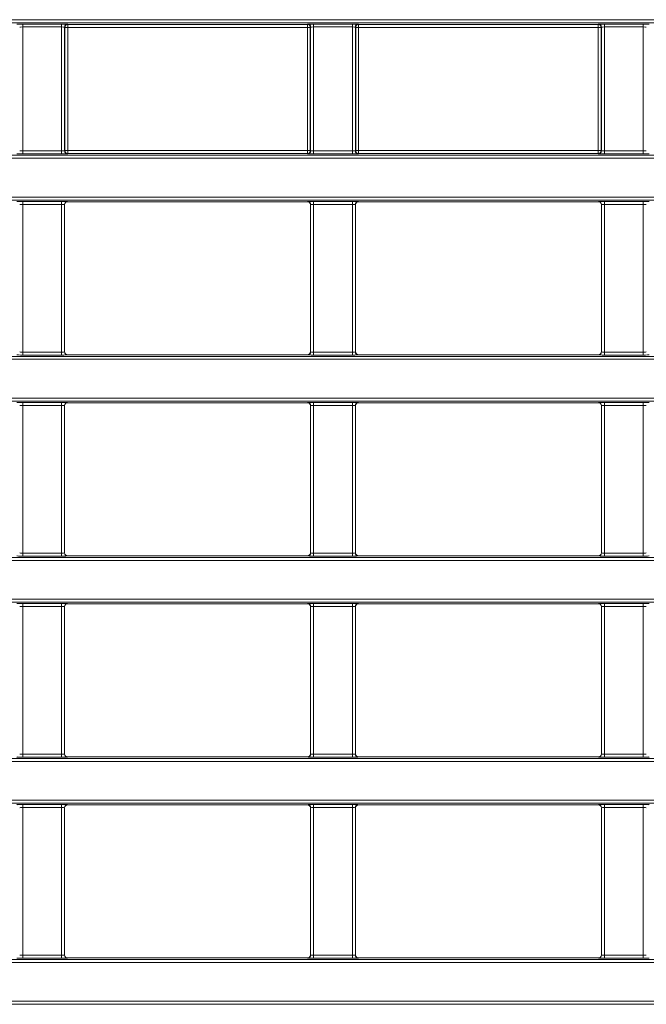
# Model space of a CAD drawing. Header units: millimetres. Extents: x 0 to 1118, y 0 to 864.
# Tile 302 of 390: x 921 to 932, y 435 to 452. Entities that reach past the tile are written whole.
import ezdxf

# ---------------------------------------------------------------- set-up
doc = ezdxf.new("R2010")
doc.units = ezdxf.units.MM

msp = doc.modelspace()

# ---------------------------------------------------------------- linework, layer by layer
at = {"color": 9, "linetype": 'Continuous', "lineweight": 0}
for p, q in [((909.5202, 451.6378), (943.4585, 451.6378)), ((943.4585, 451.5878), (909.5202, 451.5878)), ((921.2685, 451.5655), (921.9202, 451.5655)), ((921.2685, 451.5155), (921.2685, 451.5655)), ((921.9202, 451.5155), (921.2685, 451.5155)), ((921.2685, 451.5155), (921.2685, 449.4368)), ((921.9202, 451.5155), (921.9202, 451.5655)), ((921.9202, 449.4368), (921.9202, 451.5155)), ((921.9702, 451.5138), (921.9702, 449.4385)), ((921.9744, 451.5096), (921.9702, 451.5138)), ((921.9744, 449.4426), (921.9744, 451.5096)), ((921.9744, 451.5096), (922.0244, 451.5096)), ((922.0202, 451.5638), (922.0244, 451.5596)), ((922.0244, 451.5596), (926.0393, 451.5596)), ((922.0244, 451.5596), (922.0244, 451.5096)), ((926.0393, 451.5096), (922.0244, 451.5096)), ((922.0244, 451.5096), (922.0244, 449.4426)), ((926.0393, 451.5596), (926.0435, 451.5638)), ((926.0393, 451.5596), (926.0393, 451.5096)), ((926.0393, 451.5096), (926.0893, 451.5096)), ((926.0393, 449.4426), (926.0393, 451.5096)), ((926.0935, 451.5138), (926.0893, 451.5096)), ((926.0893, 451.5096), (926.0893, 449.4426)), ((926.0935, 449.4385), (926.0935, 451.5138)), ((926.1435, 451.5655), (926.7952, 451.5655)), ((926.1435, 451.5655), (926.1435, 451.5155)), ((926.7952, 451.5155), (926.1435, 451.5155)), ((926.1435, 451.5155), (926.1435, 449.4368)), ((926.7952, 451.5655), (926.7952, 451.5155)), ((926.7952, 449.4368), (926.7952, 451.5155)), ((926.8452, 451.5138), (926.8452, 449.4385)), ((926.8494, 451.5096), (926.8452, 451.5138)), ((926.8494, 449.4426), (926.8494, 451.5096)), ((926.8494, 451.5096), (926.8994, 451.5096)), ((926.8952, 451.5638), (926.8994, 451.5596)), ((926.8994, 451.5596), (930.9143, 451.5596)), ((926.8994, 451.5596), (926.8994, 451.5096)), ((930.9143, 451.5096), (926.8994, 451.5096)), ((926.8994, 451.5096), (926.8994, 449.4426)), ((930.9143, 451.5596), (930.9185, 451.5638)), ((930.9143, 451.5596), (930.9143, 451.5096)), ((930.9143, 449.4426), (930.9143, 451.5096)), ((930.9143, 451.5096), (930.9643, 451.5096)), ((930.9685, 451.5138), (930.9643, 451.5096)), ((930.9643, 451.5096), (930.9643, 449.4426)), ((930.9685, 449.4385), (930.9685, 451.5138)), ((931.0185, 451.5655), (931.6702, 451.5655)), ((931.0185, 451.5655), (931.0185, 451.5155)), ((931.6702, 451.5155), (931.0185, 451.5155)), ((931.0185, 451.5155), (931.0185, 449.4368)), ((931.6702, 451.5655), (931.6702, 451.5155)), ((931.6702, 449.4368), (931.6702, 451.5155)), ((921.2685, 449.3868), (921.2685, 449.4368)), ((921.2685, 449.4368), (921.9202, 449.4368)), ((921.9202, 449.3868), (921.9202, 449.4368)), ((921.9702, 449.4385), (921.9744, 449.4426)), ((921.9744, 449.4426), (922.0244, 449.4426)), ((922.0244, 449.4426), (926.0393, 449.4426)), ((922.0244, 449.4426), (922.0244, 449.3927)), ((926.0393, 449.4426), (926.0393, 449.3927)), ((926.0393, 449.4426), (926.0893, 449.4426)), ((926.0893, 449.4426), (926.0935, 449.4385)), ((926.1435, 449.4368), (926.7952, 449.4368)), ((926.1435, 449.4368), (926.1435, 449.3868)), ((926.7952, 449.4368), (926.7952, 449.3868)), ((926.8452, 449.4385), (926.8494, 449.4426)), ((926.8494, 449.4426), (926.8994, 449.4426)), ((926.8994, 449.4426), (930.9143, 449.4426)), ((926.8994, 449.4426), (926.8994, 449.3927)), ((930.9143, 449.4426), (930.9143, 449.3927)), ((930.9143, 449.4426), (930.9643, 449.4426)), ((930.9643, 449.4426), (930.9685, 449.4385)), ((931.0185, 449.4368), (931.0185, 449.3868)), ((931.0185, 449.4368), (931.6702, 449.4368)), ((931.6702, 449.4368), (931.6702, 449.3868)), ((910.9564, 449.3645), (942.0223, 449.3645)), ((942.0223, 449.3145), (910.9564, 449.3145)), ((921.9202, 449.3868), (921.2685, 449.3868)), ((922.0244, 449.3927), (922.0202, 449.3885)), ((926.0393, 449.3927), (922.0244, 449.3927)), ((926.0435, 449.3885), (926.0393, 449.3927)), ((926.7952, 449.3868), (926.1435, 449.3868)), ((926.8994, 449.3927), (926.8952, 449.3885)), ((930.9143, 449.3927), (926.8994, 449.3927)), ((930.9185, 449.3885), (930.9143, 449.3927)), ((931.6702, 449.3868), (931.0185, 449.3868)), ((910.9564, 448.6628), (942.0223, 448.6628)), ((942.0223, 448.6128), (910.9564, 448.6128)), ((921.2685, 448.5905), (921.9202, 448.5905)), ((921.2685, 448.5405), (921.2685, 448.5905)), ((921.9202, 448.5405), (921.2685, 448.5405)), ((921.2685, 448.5405), (921.2685, 446.0668)), ((921.9202, 448.5405), (921.9202, 448.5905)), ((921.9202, 446.0668), (921.9202, 448.5405)), ((921.9702, 448.5388), (921.9702, 446.0685)), ((921.972, 448.537), (921.9702, 448.5388)), ((922.0202, 448.5888), (922.022, 448.587)), ((926.0417, 448.587), (926.0435, 448.5888)), ((926.0935, 448.5388), (926.0917, 448.537)), ((926.0935, 446.0685), (926.0935, 448.5388)), ((926.1435, 448.5905), (926.7952, 448.5905)), ((926.1435, 448.5405), (926.1435, 448.5905)), ((926.7952, 448.5405), (926.1435, 448.5405)), ((926.1435, 448.5405), (926.1435, 446.0668)), ((926.7952, 448.5405), (926.7952, 448.5905)), ((926.7952, 446.0668), (926.7952, 448.5405)), ((926.8452, 448.5388), (926.8452, 446.0685)), ((926.847, 448.537), (926.8452, 448.5388)), ((926.8952, 448.5888), (926.897, 448.587)), ((930.9167, 448.587), (930.9185, 448.5888)), ((930.9685, 448.5388), (930.9667, 448.537)), ((930.9685, 446.0685), (930.9685, 448.5388)), ((931.0185, 448.5905), (931.6702, 448.5905)), ((931.0185, 448.5405), (931.0185, 448.5905)), ((931.6702, 448.5405), (931.0185, 448.5405)), ((931.0185, 448.5405), (931.0185, 446.0668)), ((931.6702, 448.5405), (931.6702, 448.5905)), ((931.6702, 446.0668), (931.6702, 448.5405)), ((910.9564, 445.9945), (942.0223, 445.9945)), ((921.2685, 446.0168), (921.2685, 446.0668)), ((921.2685, 446.0668), (921.9202, 446.0668)), ((921.9202, 446.0168), (921.2685, 446.0168)), ((921.9202, 446.0168), (921.9202, 446.0668)), ((921.9702, 446.0685), (921.972, 446.0702)), ((922.022, 446.0202), (922.0202, 446.0185)), ((926.0435, 446.0185), (926.0417, 446.0202)), ((926.0917, 446.0702), (926.0935, 446.0685)), ((926.1435, 446.0168), (926.1435, 446.0668)), ((926.1435, 446.0668), (926.7952, 446.0668)), ((926.7952, 446.0168), (926.1435, 446.0168)), ((926.7952, 446.0168), (926.7952, 446.0668)), ((926.8452, 446.0685), (926.847, 446.0702)), ((926.897, 446.0202), (926.8952, 446.0185)), ((930.9185, 446.0185), (930.9167, 446.0202)), ((930.9667, 446.0702), (930.9685, 446.0685)), ((931.0185, 446.0168), (931.0185, 446.0668)), ((931.0185, 446.0668), (931.6702, 446.0668)), ((931.6702, 446.0168), (931.0185, 446.0168)), ((931.6702, 446.0168), (931.6702, 446.0668)), ((942.0223, 445.9445), (910.9564, 445.9445)), ((910.9564, 445.2928), (942.0223, 445.2928)), ((942.0223, 445.2428), (910.9564, 445.2428)), ((921.2685, 445.2205), (921.9202, 445.2205)), ((921.2685, 445.1705), (921.2685, 445.2205)), ((921.9202, 445.1705), (921.2685, 445.1705)), ((921.2685, 445.1705), (921.2685, 442.6968)), ((921.9202, 445.1705), (921.9202, 445.2205)), ((921.9202, 442.6968), (921.9202, 445.1705)), ((921.9702, 445.1688), (921.9702, 442.6985)), ((921.972, 445.167), (921.9702, 445.1688)), ((922.0202, 445.2188), (922.022, 445.217)), ((926.0417, 445.217), (926.0435, 445.2188)), ((926.0935, 445.1688), (926.0917, 445.167)), ((926.0935, 442.6985), (926.0935, 445.1688)), ((926.1435, 445.2205), (926.7952, 445.2205)), ((926.1435, 445.1705), (926.1435, 445.2205)), ((926.7952, 445.1705), (926.1435, 445.1705)), ((926.1435, 445.1705), (926.1435, 442.6968)), ((926.7952, 445.1705), (926.7952, 445.2205)), ((926.7952, 442.6968), (926.7952, 445.1705)), ((926.8452, 445.1688), (926.8452, 442.6985)), ((926.847, 445.167), (926.8452, 445.1688)), ((926.8952, 445.2188), (926.897, 445.217)), ((930.9167, 445.217), (930.9185, 445.2188)), ((930.9685, 445.1688), (930.9667, 445.167)), ((930.9685, 442.6985), (930.9685, 445.1688)), ((931.0185, 445.2205), (931.6702, 445.2205)), ((931.0185, 445.1705), (931.0185, 445.2205)), ((931.6702, 445.1705), (931.0185, 445.1705)), ((931.0185, 445.1705), (931.0185, 442.6968)), ((931.6702, 445.1705), (931.6702, 445.2205)), ((931.6702, 442.6968), (931.6702, 445.1705)), ((921.2685, 442.6468), (921.2685, 442.6968)), ((921.2685, 442.6968), (921.9202, 442.6968)), ((921.9202, 442.6468), (921.9202, 442.6968)), ((921.9702, 442.6985), (921.972, 442.7002)), ((926.0917, 442.7002), (926.0935, 442.6985)), ((926.1435, 442.6468), (926.1435, 442.6968)), ((926.1435, 442.6968), (926.7952, 442.6968)), ((926.7952, 442.6468), (926.7952, 442.6968)), ((926.8452, 442.6985), (926.847, 442.7002)), ((930.9667, 442.7002), (930.9685, 442.6985)), ((931.0185, 442.6468), (931.0185, 442.6968)), ((931.0185, 442.6968), (931.6702, 442.6968)), ((931.6702, 442.6468), (931.6702, 442.6968)), ((910.9564, 442.6245), (942.0223, 442.6245)), ((942.0223, 442.5745), (910.9564, 442.5745)), ((921.9202, 442.6468), (921.2685, 442.6468)), ((922.022, 442.6502), (922.0202, 442.6485)), ((926.0435, 442.6485), (926.0417, 442.6502)), ((926.7952, 442.6468), (926.1435, 442.6468)), ((926.897, 442.6502), (926.8952, 442.6485)), ((930.9185, 442.6485), (930.9167, 442.6502)), ((931.6702, 442.6468), (931.0185, 442.6468)), ((910.9564, 441.9228), (942.0223, 441.9228)), ((942.0223, 441.8728), (910.9564, 441.8728)), ((921.2685, 441.8505), (921.9202, 441.8505)), ((921.2685, 441.8005), (921.2685, 441.8505)), ((921.9202, 441.8005), (921.9202, 441.8505)), ((922.0202, 441.8488), (922.022, 441.847)), ((926.0417, 441.847), (926.0435, 441.8488)), ((926.1435, 441.8505), (926.7952, 441.8505)), ((926.1435, 441.8005), (926.1435, 441.8505)), ((926.7952, 441.8005), (926.7952, 441.8505)), ((926.8952, 441.8488), (926.897, 441.847)), ((930.9167, 441.847), (930.9185, 441.8488)), ((931.0185, 441.8505), (931.6702, 441.8505)), ((931.0185, 441.8005), (931.0185, 441.8505)), ((931.6702, 441.8005), (931.6702, 441.8505)), ((921.9202, 441.8005), (921.2685, 441.8005)), ((921.2685, 441.8005), (921.2685, 439.3268)), ((921.9202, 439.3268), (921.9202, 441.8005)), ((921.9702, 441.7988), (921.9702, 439.3285)), ((921.972, 441.797), (921.9702, 441.7988)), ((926.0935, 441.7988), (926.0917, 441.797)), ((926.0935, 439.3285), (926.0935, 441.7988)), ((926.7952, 441.8005), (926.1435, 441.8005)), ((926.1435, 441.8005), (926.1435, 439.3268)), ((926.7952, 439.3268), (926.7952, 441.8005)), ((926.8452, 441.7988), (926.8452, 439.3285)), ((926.847, 441.797), (926.8452, 441.7988)), ((930.9685, 441.7988), (930.9667, 441.797)), ((930.9685, 439.3285), (930.9685, 441.7988)), ((931.6702, 441.8005), (931.0185, 441.8005)), ((931.0185, 441.8005), (931.0185, 439.3268)), ((931.6702, 439.3268), (931.6702, 441.8005)), ((910.9564, 439.2545), (942.0223, 439.2545)), ((942.0223, 439.2045), (910.9564, 439.2045)), ((921.2685, 439.2768), (921.2685, 439.3268)), ((921.2685, 439.3268), (921.9202, 439.3268)), ((921.9202, 439.2768), (921.2685, 439.2768)), ((921.9202, 439.2768), (921.9202, 439.3268)), ((921.9702, 439.3285), (921.972, 439.3302)), ((922.022, 439.2802), (922.0202, 439.2785)), ((926.0435, 439.2785), (926.0417, 439.2802)), ((926.0917, 439.3302), (926.0935, 439.3285)), ((926.1435, 439.2768), (926.1435, 439.3268)), ((926.1435, 439.3268), (926.7952, 439.3268)), ((926.7952, 439.2768), (926.1435, 439.2768)), ((926.7952, 439.2768), (926.7952, 439.3268)), ((926.8452, 439.3285), (926.847, 439.3302)), ((926.897, 439.2802), (926.8952, 439.2785)), ((930.9185, 439.2785), (930.9167, 439.2802)), ((930.9667, 439.3302), (930.9685, 439.3285)), ((931.0185, 439.2768), (931.0185, 439.3268)), ((931.0185, 439.3268), (931.6702, 439.3268)), ((931.6702, 439.2768), (931.0185, 439.2768)), ((931.6702, 439.2768), (931.6702, 439.3268)), ((910.9564, 438.5528), (942.0223, 438.5528)), ((942.0223, 438.5028), (910.9564, 438.5028)), ((921.2685, 438.4805), (921.9202, 438.4805)), ((921.2685, 438.4305), (921.2685, 438.4805)), ((921.9202, 438.4305), (921.2685, 438.4305)), ((921.2685, 438.4305), (921.2685, 435.9568)), ((921.9202, 438.4305), (921.9202, 438.4805)), ((921.9202, 435.9568), (921.9202, 438.4305)), ((921.9702, 438.4288), (921.9702, 435.9585)), ((921.972, 438.427), (921.9702, 438.4288)), ((922.0202, 438.4788), (922.022, 438.477)), ((926.0417, 438.477), (926.0435, 438.4788)), ((926.0935, 438.4288), (926.0917, 438.427)), ((926.0935, 435.9585), (926.0935, 438.4288)), ((926.1435, 438.4805), (926.7952, 438.4805)), ((926.1435, 438.4305), (926.1435, 438.4805)), ((926.7952, 438.4305), (926.1435, 438.4305)), ((926.1435, 438.4305), (926.1435, 435.9568)), ((926.7952, 438.4305), (926.7952, 438.4805)), ((926.7952, 435.9568), (926.7952, 438.4305)), ((926.8452, 438.4288), (926.8452, 435.9585)), ((926.847, 438.427), (926.8452, 438.4288)), ((926.8952, 438.4788), (926.897, 438.477)), ((930.9167, 438.477), (930.9185, 438.4788)), ((930.9685, 438.4288), (930.9667, 438.427)), ((930.9685, 435.9585), (930.9685, 438.4288)), ((931.0185, 438.4805), (931.6702, 438.4805)), ((931.0185, 438.4305), (931.0185, 438.4805)), ((931.6702, 438.4305), (931.0185, 438.4305)), ((931.0185, 438.4305), (931.0185, 435.9568)), ((931.6702, 438.4305), (931.6702, 438.4805)), ((931.6702, 435.9568), (931.6702, 438.4305)), ((921.2685, 435.9068), (921.2685, 435.9568)), ((921.2685, 435.9568), (921.9202, 435.9568)), ((921.9202, 435.9068), (921.2685, 435.9068)), ((921.9202, 435.9068), (921.9202, 435.9568)), ((921.9702, 435.9585), (921.972, 435.9602)), ((922.022, 435.9102), (922.0202, 435.9085)), ((926.0435, 435.9085), (926.0417, 435.9102)), ((926.0917, 435.9602), (926.0935, 435.9585)), ((926.1435, 435.9068), (926.1435, 435.9568)), ((926.1435, 435.9568), (926.7952, 435.9568)), ((926.7952, 435.9068), (926.1435, 435.9068)), ((926.7952, 435.9068), (926.7952, 435.9568)), ((926.8452, 435.9585), (926.847, 435.9602)), ((926.897, 435.9102), (926.8952, 435.9085)), ((930.9185, 435.9085), (930.9167, 435.9102)), ((930.9667, 435.9602), (930.9685, 435.9585)), ((931.0185, 435.9068), (931.0185, 435.9568)), ((931.0185, 435.9568), (931.6702, 435.9568)), ((931.6702, 435.9068), (931.0185, 435.9068)), ((931.6702, 435.9068), (931.6702, 435.9568)), ((910.9564, 435.8845), (942.0223, 435.8845)), ((942.0223, 435.8345), (910.9564, 435.8345)), ((910.9564, 435.1828), (942.0223, 435.1828)), ((942.0223, 435.1328), (910.9564, 435.1328))]:
    msp.add_line(p, q, dxfattribs=at)
at = {"color": 7, "linetype": 'Continuous', "lineweight": 15}
for p, q in [((921.972, 446.0702), (921.972, 448.537)), ((922.022, 448.587), (926.0417, 448.587)), ((926.0917, 448.537), (926.0917, 446.0702)), ((926.847, 446.0702), (926.847, 448.537)), ((926.897, 448.587), (930.9167, 448.587)), ((930.9667, 448.537), (930.9667, 446.0702)), ((922.022, 446.0202), (926.0417, 446.0202)), ((926.897, 446.0202), (930.9167, 446.0202)), ((921.972, 442.7002), (921.972, 445.167)), ((922.022, 445.217), (926.0417, 445.217)), ((926.0917, 445.167), (926.0917, 442.7002)), ((926.847, 442.7002), (926.847, 445.167)), ((926.897, 445.217), (930.9167, 445.217)), ((930.9667, 445.167), (930.9667, 442.7002)), ((922.022, 442.6502), (926.0417, 442.6502)), ((926.897, 442.6502), (930.9167, 442.6502)), ((922.022, 441.847), (926.0417, 441.847)), ((926.897, 441.847), (930.9167, 441.847)), ((921.972, 439.3302), (921.972, 441.797)), ((926.0917, 441.797), (926.0917, 439.3302)), ((926.847, 439.3302), (926.847, 441.797)), ((930.9667, 441.797), (930.9667, 439.3302)), ((922.022, 439.2802), (926.0417, 439.2802)), ((926.897, 439.2802), (930.9167, 439.2802)), ((921.972, 435.9602), (921.972, 438.427)), ((922.022, 438.477), (926.0417, 438.477)), ((926.0917, 438.427), (926.0917, 435.9602)), ((926.847, 435.9602), (926.847, 438.427)), ((926.897, 438.477), (930.9167, 438.477)), ((930.9667, 438.427), (930.9667, 435.9602)), ((922.022, 435.9102), (926.0417, 435.9102)), ((926.897, 435.9102), (930.9167, 435.9102))]:
    msp.add_line(p, q, dxfattribs=at)
at = {"color": 9, "linetype": 'Continuous', "lineweight": 0}
for centre, start, end in [((922.0202, 451.5138), 90.02044, 179.97956), ((922.0244, 451.5096), 90.02044, 179.97956), ((926.0393, 451.5096), 0.02044, 89.97956), ((926.0435, 451.5138), 0.02044, 89.97956), ((926.8952, 451.5138), 90.02044, 179.97956), ((926.8994, 451.5096), 90.02044, 179.97956), ((930.9143, 451.5096), 0.02044, 89.97956), ((930.9185, 451.5138), 0.02044, 89.97956), ((922.0202, 449.4385), 180.02044, 269.97956), ((922.0244, 449.4427), 180.02044, 269.97956), ((926.0393, 449.4427), 270.02044, 359.97956), ((926.0435, 449.4385), 270.02044, 359.97956), ((926.8952, 449.4385), 180.02044, 269.97956), ((926.8994, 449.4427), 180.02044, 269.97956), ((930.9143, 449.4427), 270.02044, 359.97956), ((930.9185, 449.4385), 270.02044, 359.97956), ((922.0202, 448.5388), 90.02044, 179.97956), ((926.0435, 448.5388), 0.02044, 89.97956), ((926.8952, 448.5388), 90.02044, 179.97956), ((930.9185, 448.5388), 0.02044, 89.97956), ((922.0202, 446.0685), 180.02044, 269.97956), ((926.0435, 446.0685), 270.02044, 359.97956), ((926.8952, 446.0685), 180.02044, 269.97956), ((930.9185, 446.0685), 270.02044, 359.97956), ((922.0202, 445.1688), 90.02044, 179.97956), ((926.0435, 445.1688), 0.02044, 89.97956), ((926.8952, 445.1688), 90.02044, 179.97956), ((930.9185, 445.1688), 0.02044, 89.97956), ((922.0202, 442.6985), 180.02044, 269.97956), ((926.0435, 442.6985), 270.02044, 359.97956), ((926.8952, 442.6985), 180.02044, 269.97956), ((930.9185, 442.6985), 270.02044, 359.97956), ((922.0202, 441.7988), 90.02044, 179.97956), ((926.0435, 441.7988), 0.02044, 89.97956), ((926.8952, 441.7988), 90.02044, 179.97956), ((930.9185, 441.7988), 0.02044, 89.97956), ((922.0202, 439.3285), 180.02044, 269.97956), ((926.0435, 439.3285), 270.02044, 359.97956), ((926.8952, 439.3285), 180.02044, 269.97956), ((930.9185, 439.3285), 270.02044, 359.97956), ((922.0202, 438.4288), 90.02044, 179.97956), ((926.0435, 438.4288), 0.02044, 89.97956), ((926.8952, 438.4288), 90.02044, 179.97956), ((930.9185, 438.4288), 0.02044, 89.97956), ((922.0202, 435.9585), 180.02044, 269.97956), ((926.0435, 435.9585), 270.02044, 359.97956), ((926.8952, 435.9585), 180.02044, 269.97956), ((930.9185, 435.9585), 270.02044, 359.97956)]:
    msp.add_arc(centre, 0.05, start, end, dxfattribs=at)
for centre, major_axis, ratio, start_param, end_param in [((921.2685, 451.5637), (0.1, 0), 0.0174551, 1.5707963, 3.1241394), ((921.2685, 451.5137), (0.05, 0), 0.0349101, 1.5707963, 3.1241394), ((921.9202, 451.5637), (0.1, 0), 0.0174551, 0.0174533, 1.5707963), ((921.9202, 451.5137), (0.05, 0), 0.0349101, 0.0174533, 1.5707963), ((926.1435, 451.5637), (0.1, 0), 0.0174551, 1.5707963, 3.1241394), ((926.1435, 451.5137), (0.05, 0), 0.0349101, 1.5707963, 3.1241394), ((926.7952, 451.5637), (0.1, 0), 0.0174551, 0.0174533, 1.5707963), ((926.7952, 451.5137), (0.05, 0), 0.0349101, 0.0174533, 1.5707963), ((931.0185, 451.5637), (0.1, 0), 0.0174551, 1.5707963, 3.1241394), ((931.0185, 451.5137), (0.05, 0), 0.0349101, 1.5707963, 3.1241394), ((931.6702, 451.5637), (0.1, 0), 0.0174551, 0.0174533, 1.5707963), ((931.6702, 451.5137), (0.05, 0), 0.0349101, 0.0174533, 1.5707963), ((921.2685, 449.4385), (0.05, 0), 0.0349101, 3.1590459, 4.712389), ((921.9202, 449.4385), (0.05, 0), 0.0349101, 4.712389, 6.265732), ((926.1435, 449.4385), (0.05, 0), 0.0349101, 3.1590459, 4.712389), ((926.7952, 449.4385), (0.05, 0), 0.0349101, 4.712389, 6.265732), ((931.0185, 449.4385), (0.05, 0), 0.0349101, 3.1590459, 4.712389), ((931.6702, 449.4385), (0.05, 0), 0.0349101, 4.712389, 6.265732), ((921.2685, 449.3885), (0.1, 0), 0.0174551, 3.1590459, 4.712389), ((921.9202, 449.3885), (0.1, 0), 0.0174551, 4.712389, 6.265732), ((926.1435, 449.3885), (0.1, 0), 0.0174551, 3.1590459, 4.712389), ((926.7952, 449.3885), (0.1, 0), 0.0174551, 4.712389, 6.265732), ((931.0185, 449.3885), (0.1, 0), 0.0174551, 3.1590459, 4.712389), ((931.6702, 449.3885), (0.1, 0), 0.0174551, 4.712389, 6.265732), ((921.2685, 448.5887), (0.1, 0), 0.0174551, 1.5707963, 3.1241394), ((921.2685, 448.5387), (0.05, 0), 0.0349101, 1.5707963, 3.1241394), ((921.9202, 448.5887), (0.1, 0), 0.0174551, 0.0174533, 1.5707963), ((921.9202, 448.5387), (0.05, 0), 0.0349101, 0.0174533, 1.5707963), ((926.1435, 448.5887), (0.1, 0), 0.0174551, 1.5707963, 3.1241394), ((926.1435, 448.5387), (0.05, 0), 0.0349101, 1.5707963, 3.1241394), ((926.7952, 448.5887), (0.1, 0), 0.0174551, 0.0174533, 1.5707963), ((926.7952, 448.5387), (0.05, 0), 0.0349101, 0.0174533, 1.5707963), ((931.0185, 448.5887), (0.1, 0), 0.0174551, 1.5707963, 3.1241394), ((931.0185, 448.5387), (0.05, 0), 0.0349101, 1.5707963, 3.1241394), ((931.6702, 448.5887), (0.1, 0), 0.0174551, 0.0174533, 1.5707963), ((931.6702, 448.5387), (0.05, 0), 0.0349101, 0.0174533, 1.5707963), ((921.2685, 446.0185), (0.1, 0), 0.0174551, 3.1590459, 4.712389), ((921.2685, 446.0685), (0.05, 0), 0.0349101, 3.1590459, 4.712389), ((921.9202, 446.0685), (0.05, 0), 0.0349101, 4.712389, 6.265732), ((921.9202, 446.0185), (0.1, 0), 0.0174551, 4.712389, 6.265732), ((926.1435, 446.0185), (0.1, 0), 0.0174551, 3.1590459, 4.712389), ((926.1435, 446.0685), (0.05, 0), 0.0349101, 3.1590459, 4.712389), ((926.7952, 446.0685), (0.05, 0), 0.0349101, 4.712389, 6.265732), ((926.7952, 446.0185), (0.1, 0), 0.0174551, 4.712389, 6.265732), ((931.0185, 446.0185), (0.1, 0), 0.0174551, 3.1590459, 4.712389), ((931.0185, 446.0685), (0.05, 0), 0.0349101, 3.1590459, 4.712389), ((931.6702, 446.0685), (0.05, 0), 0.0349101, 4.712389, 6.265732), ((931.6702, 446.0185), (0.1, 0), 0.0174551, 4.712389, 6.265732), ((921.2685, 445.2187), (0.1, 0), 0.0174551, 1.5707963, 3.1241394), ((921.2685, 445.1687), (0.05, 0), 0.0349101, 1.5707963, 3.1241394), ((921.9202, 445.2187), (0.1, 0), 0.0174551, 0.0174533, 1.5707963), ((921.9202, 445.1687), (0.05, 0), 0.0349101, 0.0174533, 1.5707963), ((926.1435, 445.2187), (0.1, 0), 0.0174551, 1.5707963, 3.1241394), ((926.1435, 445.1687), (0.05, 0), 0.0349101, 1.5707963, 3.1241394), ((926.7952, 445.2187), (0.1, 0), 0.0174551, 0.0174533, 1.5707963), ((926.7952, 445.1687), (0.05, 0), 0.0349101, 0.0174533, 1.5707963), ((931.0185, 445.2187), (0.1, 0), 0.0174551, 1.5707963, 3.1241394), ((931.0185, 445.1687), (0.05, 0), 0.0349101, 1.5707963, 3.1241394), ((931.6702, 445.2187), (0.1, 0), 0.0174551, 0.0174533, 1.5707963), ((931.6702, 445.1687), (0.05, 0), 0.0349101, 0.0174533, 1.5707963), ((921.2685, 442.6985), (0.05, 0), 0.0349101, 3.1590459, 4.712389), ((921.9202, 442.6985), (0.05, 0), 0.0349101, 4.712389, 6.265732), ((926.1435, 442.6985), (0.05, 0), 0.0349101, 3.1590459, 4.712389), ((926.7952, 442.6985), (0.05, 0), 0.0349101, 4.712389, 6.265732), ((931.0185, 442.6985), (0.05, 0), 0.0349101, 3.1590459, 4.712389), ((931.6702, 442.6985), (0.05, 0), 0.0349101, 4.712389, 6.265732), ((921.2685, 442.6485), (0.1, 0), 0.0174551, 3.1590459, 4.712389), ((921.9202, 442.6485), (0.1, 0), 0.0174551, 4.712389, 6.265732), ((926.1435, 442.6485), (0.1, 0), 0.0174551, 3.1590459, 4.712389), ((926.7952, 442.6485), (0.1, 0), 0.0174551, 4.712389, 6.265732), ((931.0185, 442.6485), (0.1, 0), 0.0174551, 3.1590459, 4.712389), ((931.6702, 442.6485), (0.1, 0), 0.0174551, 4.712389, 6.265732), ((921.2685, 441.8487), (0.1, 0), 0.0174551, 1.5707963, 3.1241394), ((921.9202, 441.8487), (0.1, 0), 0.0174551, 0.0174533, 1.5707963), ((926.1435, 441.8487), (0.1, 0), 0.0174551, 1.5707963, 3.1241394), ((926.7952, 441.8487), (0.1, 0), 0.0174551, 0.0174533, 1.5707963), ((931.0185, 441.8487), (0.1, 0), 0.0174551, 1.5707963, 3.1241394), ((931.6702, 441.8487), (0.1, 0), 0.0174551, 0.0174533, 1.5707963), ((921.2685, 441.7987), (0.05, 0), 0.0349101, 1.5707963, 3.1241394), ((921.9202, 441.7987), (0.05, 0), 0.0349101, 0.0174533, 1.5707963), ((926.1435, 441.7987), (0.05, 0), 0.0349101, 1.5707963, 3.1241394), ((926.7952, 441.7987), (0.05, 0), 0.0349101, 0.0174533, 1.5707963), ((931.0185, 441.7987), (0.05, 0), 0.0349101, 1.5707963, 3.1241394), ((931.6702, 441.7987), (0.05, 0), 0.0349101, 0.0174533, 1.5707963), ((921.2685, 439.2785), (0.1, 0), 0.0174551, 3.1590459, 4.712389), ((921.2685, 439.3285), (0.05, 0), 0.0349101, 3.1590459, 4.712389), ((921.9202, 439.3285), (0.05, 0), 0.0349101, 4.712389, 6.265732), ((921.9202, 439.2785), (0.1, 0), 0.0174551, 4.712389, 6.265732), ((926.1435, 439.2785), (0.1, 0), 0.0174551, 3.1590459, 4.712389), ((926.1435, 439.3285), (0.05, 0), 0.0349101, 3.1590459, 4.712389), ((926.7952, 439.3285), (0.05, 0), 0.0349101, 4.712389, 6.265732), ((926.7952, 439.2785), (0.1, 0), 0.0174551, 4.712389, 6.265732), ((931.0185, 439.2785), (0.1, 0), 0.0174551, 3.1590459, 4.712389), ((931.0185, 439.3285), (0.05, 0), 0.0349101, 3.1590459, 4.712389), ((931.6702, 439.3285), (0.05, 0), 0.0349101, 4.712389, 6.265732), ((931.6702, 439.2785), (0.1, 0), 0.0174551, 4.712389, 6.265732), ((921.2685, 438.4787), (0.1, 0), 0.0174551, 1.5707963, 3.1241394), ((921.2685, 438.4287), (0.05, 0), 0.0349101, 1.5707963, 3.1241394), ((921.9202, 438.4787), (0.1, 0), 0.0174551, 0.0174533, 1.5707963), ((921.9202, 438.4287), (0.05, 0), 0.0349101, 0.0174533, 1.5707963), ((926.1435, 438.4787), (0.1, 0), 0.0174551, 1.5707963, 3.1241394), ((926.1435, 438.4287), (0.05, 0), 0.0349101, 1.5707963, 3.1241394), ((926.7952, 438.4787), (0.1, 0), 0.0174551, 0.0174533, 1.5707963), ((926.7952, 438.4287), (0.05, 0), 0.0349101, 0.0174533, 1.5707963), ((931.0185, 438.4787), (0.1, 0), 0.0174551, 1.5707963, 3.1241394), ((931.0185, 438.4287), (0.05, 0), 0.0349101, 1.5707963, 3.1241394), ((931.6702, 438.4787), (0.1, 0), 0.0174551, 0.0174533, 1.5707963), ((931.6702, 438.4287), (0.05, 0), 0.0349101, 0.0174533, 1.5707963), ((921.2685, 435.9085), (0.1, 0), 0.0174551, 3.1590459, 4.712389), ((921.2685, 435.9585), (0.05, 0), 0.0349101, 3.1590459, 4.712389), ((921.9202, 435.9585), (0.05, 0), 0.0349101, 4.712389, 6.265732), ((921.9202, 435.9085), (0.1, 0), 0.0174551, 4.712389, 6.265732), ((926.1435, 435.9085), (0.1, 0), 0.0174551, 3.1590459, 4.712389), ((926.1435, 435.9585), (0.05, 0), 0.0349101, 3.1590459, 4.712389), ((926.7952, 435.9585), (0.05, 0), 0.0349101, 4.712389, 6.265732), ((926.7952, 435.9085), (0.1, 0), 0.0174551, 4.712389, 6.265732), ((931.0185, 435.9085), (0.1, 0), 0.0174551, 3.1590459, 4.712389), ((931.0185, 435.9585), (0.05, 0), 0.0349101, 3.1590459, 4.712389), ((931.6702, 435.9585), (0.05, 0), 0.0349101, 4.712389, 6.265732), ((931.6702, 435.9085), (0.1, 0), 0.0174551, 4.712389, 6.265732)]:
    msp.add_ellipse(centre, major_axis=major_axis, ratio=ratio, start_param=start_param, end_param=end_param, dxfattribs=at)
at = {"color": 7, "linetype": 'Continuous', "lineweight": 15}
for centre, major_axis, start_param, end_param in [((922.022, 448.537), (0.0354, -0.0354), 2.3563468, 3.9268385), ((926.0417, 448.537), (0.0354, 0.0354), 5.4979394, 7.0684312), ((926.897, 448.537), (0.0354, -0.0354), 2.3563468, 3.9268385), ((930.9167, 448.537), (0.0354, 0.0354), 5.4979394, 7.0684312), ((922.022, 446.0702), (0.0354, 0.0354), 2.3563468, 3.9268385), ((926.0417, 446.0702), (0.0354, -0.0354), 5.4979394, 7.0684312), ((926.897, 446.0702), (0.0354, 0.0354), 2.3563468, 3.9268385), ((930.9167, 446.0702), (0.0354, -0.0354), 5.4979394, 7.0684312), ((922.022, 445.167), (0.0354, -0.0354), 2.3563468, 3.9268385), ((926.0417, 445.167), (0.0354, 0.0354), 5.4979394, 7.0684312), ((926.897, 445.167), (0.0354, -0.0354), 2.3563468, 3.9268385), ((930.9167, 445.167), (0.0354, 0.0354), 5.4979394, 7.0684312), ((922.022, 442.7002), (0.0354, 0.0354), 2.3563468, 3.9268385), ((926.0417, 442.7002), (0.0354, -0.0354), 5.4979394, 7.0684312), ((926.897, 442.7002), (0.0354, 0.0354), 2.3563468, 3.9268385), ((930.9167, 442.7002), (0.0354, -0.0354), 5.4979394, 7.0684312), ((922.022, 441.797), (0.0354, -0.0354), 2.3563468, 3.9268385), ((926.0417, 441.797), (0.0354, 0.0354), 5.4979394, 7.0684312), ((926.897, 441.797), (0.0354, -0.0354), 2.3563468, 3.9268385), ((930.9167, 441.797), (0.0354, 0.0354), 5.4979394, 7.0684312), ((922.022, 439.3302), (0.0354, 0.0354), 2.3563468, 3.9268385), ((926.0417, 439.3302), (0.0354, -0.0354), 5.4979394, 7.0684312), ((926.897, 439.3302), (0.0354, 0.0354), 2.3563468, 3.9268385), ((930.9167, 439.3302), (0.0354, -0.0354), 5.4979394, 7.0684312), ((922.022, 438.427), (0.0354, -0.0354), 2.3563468, 3.9268385), ((926.0417, 438.427), (0.0354, 0.0354), 5.4979394, 7.0684312), ((926.897, 438.427), (0.0354, -0.0354), 2.3563468, 3.9268385), ((930.9167, 438.427), (0.0354, 0.0354), 5.4979394, 7.0684312), ((922.022, 435.9602), (0.0354, 0.0354), 2.3563468, 3.9268385), ((926.0417, 435.9602), (0.0354, -0.0354), 5.4979394, 7.0684312), ((926.897, 435.9602), (0.0354, 0.0354), 2.3563468, 3.9268385), ((930.9167, 435.9602), (0.0354, -0.0354), 5.4979394, 7.0684312)]:
    msp.add_ellipse(centre, major_axis=major_axis, ratio=0.9996955, start_param=start_param, end_param=end_param, dxfattribs=at)

doc.saveas('drawing.dxf')
